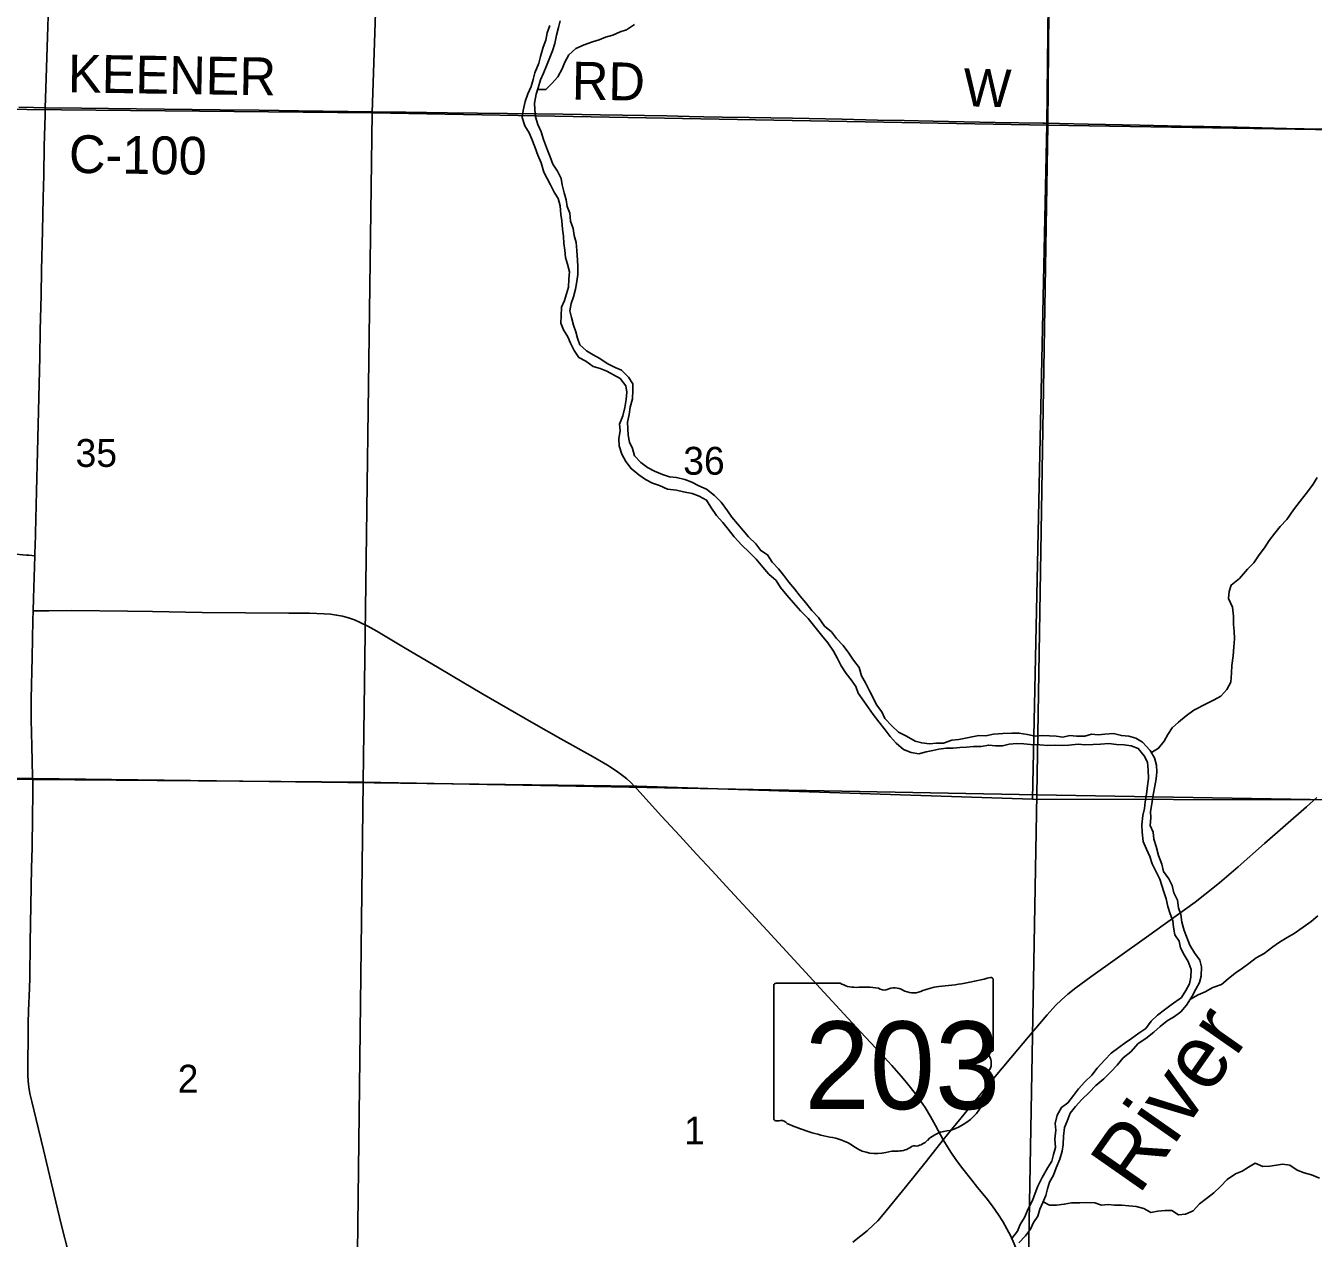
# Model space of a CAD drawing. Extents: x 1584893 to 1934202, y 663575 to 1091909.
# Drawn here: x 1768902 to 1779115, y 928532 to 938155 of the extents above; entities that cross this region are included whole.
import ezdxf

# ---------------------------------------------------------------- set-up
doc = ezdxf.new("R2010")
doc.units = 0
for name, color, linetype in [('GM_X_County_Road', 7, 'Continuous'), ('GM_X_County_Road_Text', 7, 'Continuous'), ('GM_X_Major_River', 7, 'Continuous'), ('GM_X_Major_River_Text', 7, 'Continuous'), ('GM_X_Minor_River', 7, 'Continuous'), ('GM_X_Section', 7, 'Continuous'), ('GM_X_Section_Text', 7, 'Continuous'), ('GM_X_State_Location', 7, 'Continuous'), ('GM_X_State_Route', 7, 'Continuous'), ('GM_X_State_Shield', 7, 'Continuous'), ('GM_X_Township', 7, 'Continuous'), ('GM_X_Township_Road', 7, 'Continuous')]:
    doc.layers.add(name, color=color, linetype=linetype)

msp = doc.modelspace()

# ---------------------------------------------------------------- linework, layer by layer
at = {"layer": 'GM_X_County_Road'}
for points in [[(1769057, 937505), (1769344, 937501), (1769557, 937499), (1770443, 937487), (1770754, 937484), (1771066, 937480), (1771656, 937473), (1771918, 937469), (1772246, 937465), (1772722, 937459), (1772952, 937456), (1773165, 937453), (1773460, 937449), (1773985, 937439), (1774165, 937436), (1774280, 937433), (1774427, 937431), (1774640, 937427), (1774985, 937421), (1775378, 937413), (1775657, 937407), (1775870, 937403), (1776099, 937397), (1776591, 937388), (1776969, 937382), (1776987, 937381)], [(1776987, 937381), (1777329, 937374), (1777739, 937366), (1778067, 937359), (1778247, 937356), (1778510, 937350), (1778903, 937341), (1779182, 937335), (1779444, 937330), (1779756, 937320), (1780002, 937316), (1780280, 937313), (1780510, 937309), (1780854, 937304), (1781346, 937297), (1781986, 937289), (1782658, 937284), (1782769, 937284)], [(1768794, 933963), (1768908, 933954), (1768925, 933953), (1768974, 933948)], [(1768956, 932198), (1768950, 932437), (1768945, 932650), (1768946, 932814), (1768953, 933142), (1768958, 933437), (1768961, 933512)], [(1769243, 928406), (1769184, 928645), (1769141, 928820), (1769043, 929235), (1768985, 929475), (1768949, 929618), (1768935, 929682), (1768926, 929731), (1768921, 929780), (1768918, 929829), (1768918, 929928), (1768920, 930125), (1768921, 930240), (1768923, 930338), (1768931, 930518), (1768933, 930600), (1768937, 930879), (1768948, 931469), (1768952, 931633), (1768956, 931879), (1768958, 932059), (1768957, 932174), (1768956, 932198)]]:
    msp.add_lwpolyline(points, dxfattribs=at)
at = {"layer": 'GM_X_Major_River'}
for points in [[(1773121, 937001), (1773084, 937056), (1773061, 937114), (1773040, 937169), (1773009, 937253), (1772990, 937314), (1772965, 937372), (1772946, 937433), (1772941, 937491), (1772938, 937541), (1772951, 937611), (1772966, 937663), (1772985, 937726), (1773010, 937778), (1773033, 937836), (1773060, 937903), (1773081, 937955), (1773098, 938015), (1773113, 938080), (1773128, 938142), (1773142, 938194)], [(1773060, 938157), (1773039, 938100), (1773026, 938042), (1773007, 937984), (1772986, 937912), (1772971, 937859), (1772940, 937781), (1772927, 937729), (1772910, 937672), (1772885, 937616), (1772864, 937554), (1772847, 937482)], [(1772847, 937482), (1772840, 937426), (1772861, 937362), (1772894, 937305), (1772917, 937255), (1772940, 937195), (1772963, 937128), (1772990, 937068), (1773011, 936993), (1773038, 936943), (1773063, 936892), (1773094, 936834), (1773125, 936783), (1773140, 936727), (1773145, 936656), (1773154, 936606), (1773159, 936542), (1773168, 936484), (1773171, 936428), (1773178, 936374), (1773183, 936315), (1773199, 936263), (1773216, 936201), (1773209, 936143), (1773208, 936081), (1773191, 936027), (1773176, 935975), (1773151, 935922), (1773148, 935852), (1773145, 935794), (1773168, 935741), (1773201, 935687), (1773222, 935636), (1773253, 935578), (1773290, 935523), (1773344, 935492), (1773403, 935451), (1773458, 935434), (1773510, 935413), (1773565, 935386), (1773617, 935355), (1773662, 935298), (1773669, 935248), (1773664, 935190), (1773655, 935126), (1773638, 935058), (1773611, 934993), (1773616, 934943), (1773607, 934877), (1773610, 934821), (1773629, 934754), (1773662, 934696), (1773703, 934641), (1773766, 934590), (1773817, 934553), (1773873, 934526), (1773928, 934507), (1773992, 934476), (1774063, 934470), (1774119, 934455), (1774187, 934442), (1774244, 934421), (1774302, 934390), (1774335, 934334), (1774382, 934269), (1774432, 934212), (1774474, 934161), (1774522, 934098), (1774583, 934033), (1774640, 933976), (1774695, 933921), (1774748, 933858), (1774797, 933803), (1774854, 933752), (1774889, 933698), (1774938, 933635), (1774993, 933574), (1775048, 933511), (1775107, 933452), (1775150, 933399), (1775214, 933318), (1775263, 933257), (1775308, 933192), (1775341, 933133), (1775370, 933075), (1775409, 933014), (1775450, 932963), (1775485, 932910), (1775506, 932858), (1775551, 932795), (1775586, 932743), (1775623, 932688), (1775670, 932631), (1775719, 932568), (1775758, 932515), (1775807, 932461), (1775864, 932412), (1775924, 932386), (1775987, 932377), (1776045, 932392), (1776096, 932402)], [(1776723, 932541), (1776653, 932538), (1776579, 932533), (1776517, 932520), (1776461, 932521), (1776409, 932512), (1776303, 932490), (1776247, 932485), (1776182, 932462), (1776126, 932461), (1776070, 932456), (1776009, 932463), (1775957, 932478), (1775888, 932517), (1775826, 932548), (1775773, 932599), (1775716, 932658), (1775693, 932711), (1775650, 932766), (1775625, 932820), (1775594, 932877), (1775563, 932941), (1775530, 932996), (1775512, 933062), (1775469, 933121), (1775430, 933176), (1775387, 933236), (1775332, 933292), (1775293, 933344), (1775237, 933391), (1775191, 933458), (1775138, 933515), (1775091, 933574), (1775046, 933629), (1775001, 933686), (1774956, 933738), (1774915, 933793), (1774872, 933846), (1774823, 933899), (1774786, 933956), (1774732, 933990), (1774693, 934043), (1774634, 934098), (1774593, 934149), (1774503, 934255), (1774468, 934305), (1774419, 934374), (1774366, 934427), (1774301, 934478), (1774240, 934503), (1774186, 934532), (1774129, 934553), (1774063, 934571), (1774009, 934576), (1773952, 934595), (1773890, 934620), (1773835, 934649), (1773780, 934690), (1773731, 934742), (1773716, 934799), (1773692, 934851), (1773681, 934905), (1773678, 934956), (1773675, 935008), (1773688, 935070), (1773695, 935129), (1773714, 935195), (1773717, 935263), (1773718, 935313), (1773683, 935366), (1773628, 935421), (1773576, 935444), (1773515, 935475), (1773456, 935514), (1773404, 935543), (1773349, 935574), (1773296, 935623), (1773279, 935675), (1773264, 935725), (1773246, 935778), (1773232, 935840), (1773218, 935892), (1773227, 935952), (1773246, 936004), (1773263, 936064), (1773274, 936126), (1773281, 936182), (1773282, 936244), (1773279, 936296), (1773272, 936372), (1773267, 936434), (1773252, 936490), (1773243, 936545), (1773224, 936603), (1773217, 936667), (1773196, 936722), (1773189, 936774), (1773174, 936828), (1773157, 936892), (1773150, 936943), (1773121, 937001)], [(1776096, 932402), (1776146, 932413), (1776202, 932422), (1776258, 932423), (1776311, 932426), (1776365, 932429), (1776421, 932434), (1776481, 932435), (1776541, 932446), (1776593, 932441), (1776649, 932440), (1776703, 932453), (1776763, 932460), (1776819, 932457), (1776871, 932450), (1776945, 932449), (1777006, 932442), (1777068, 932445), (1777124, 932442), (1777176, 932445), (1777250, 932454), (1777302, 932449), (1777368, 932450), (1777428, 932453), (1777494, 932458), (1777555, 932450), (1777615, 932449), (1777671, 932440), (1777727, 932418), (1777774, 932361), (1777799, 932310), (1777806, 932248), (1777807, 932180), (1777800, 932124), (1777791, 932056), (1777782, 931996), (1777775, 931944), (1777764, 931888), (1777755, 931812), (1777758, 931756), (1777766, 931680), (1777791, 931620), (1777818, 931561), (1777837, 931505), (1777872, 931434), (1777899, 931382), (1777929, 931281), (1777949, 931225), (1777962, 931166), (1777981, 931108), (1778002, 931052), (1778007, 931001), (1778018, 930941), (1778051, 930891), (1778062, 930836), (1778091, 930782), (1778122, 930729), (1778145, 930665), (1778144, 930605), (1778133, 930551), (1778104, 930499), (1778069, 930442), (1777987, 930385), (1777934, 930346), (1777879, 930303), (1777829, 930254), (1777786, 930198), (1777731, 930159), (1777673, 930118), (1777622, 930083), (1777572, 930046), (1777513, 930001), (1777462, 929948), (1777401, 929881), (1777359, 929827), (1777304, 929774), (1777253, 929717), (1777212, 929666), (1777169, 929606), (1777117, 929571), (1777084, 929508), (1777067, 929444), (1777074, 929390), (1777065, 929318), (1777070, 929252), (1777053, 929196), (1777040, 929144), (1777009, 929093), (1776964, 929015), (1776929, 928946), (1776908, 928890), (1776887, 928831), (1776854, 928765), (1776825, 928696), (1776790, 928640), (1776769, 928588), (1776722, 928527)], [(1776780, 928496), (1776831, 928551), (1776871, 928603), (1776896, 928656), (1776929, 928708), (1776946, 928762), (1776969, 928815), (1776994, 928871), (1777006, 928925), (1777023, 928978), (1777054, 929034), (1777075, 929092), (1777104, 929159), (1777123, 929223), (1777132, 929277), (1777133, 929343), (1777142, 929411), (1777163, 929462), (1777186, 929524), (1777229, 929577), (1777280, 929633), (1777336, 929688), (1777391, 929745), (1777454, 929798), (1777511, 929855), (1777558, 929906), (1777608, 929963), (1777667, 930012), (1777726, 930077), (1777787, 930118), (1777849, 930167), (1777900, 930212), (1777957, 930258), (1778013, 930293), (1778064, 930328), (1778108, 930381), (1778155, 930454), (1778184, 930510), (1778213, 930561), (1778226, 930613), (1778227, 930685), (1778214, 930738), (1778173, 930798), (1778136, 930857), (1778090, 930974), (1778071, 931040), (1778064, 931102), (1778047, 931155), (1778038, 931215), (1778009, 931274), (1777996, 931332), (1777969, 931384), (1777928, 931443), (1777913, 931501), (1777886, 931570), (1777868, 931642), (1777851, 931699), (1777845, 931755), (1777820, 931807), (1777827, 931869), (1777824, 931919), (1777833, 931981), (1777844, 932051), (1777857, 932119), (1777868, 932179), (1777875, 932233), (1777870, 932287), (1777855, 932345), (1777822, 932404), (1777759, 932469), (1777708, 932500), (1777652, 932517), (1777593, 932522), (1777529, 932537), (1777461, 932532), (1777409, 932527), (1777357, 932534), (1777303, 932517), (1777237, 932516), (1777183, 932521), (1777127, 932510), (1777076, 932517), (1777022, 932520), (1776970, 932521), (1776908, 932518), (1776848, 932529), (1776780, 932542), (1776723, 932541)]]:
    msp.add_lwpolyline(points, dxfattribs=at)
at = {"layer": 'GM_X_Minor_River'}
for points in [[(1772962, 937648), (1773028, 937649), (1773078, 937699), (1773123, 937750), (1773158, 937813), (1773177, 937867), (1773210, 937925), (1773265, 937976), (1773331, 938005), (1773397, 938027), (1773449, 938043), (1773500, 938064), (1773560, 938081), (1773618, 938108), (1773668, 938123), (1773731, 938164)], [(1777832, 932386), (1777888, 932421), (1777931, 932478), (1777962, 932530), (1777995, 932583), (1778045, 932628), (1778106, 932679), (1778167, 932722), (1778271, 932777), (1778330, 932806), (1778382, 932835), (1778429, 932888), (1778462, 932945), (1778467, 933019), (1778468, 933077), (1778479, 933155), (1778486, 933225), (1778489, 933289), (1778488, 933349), (1778483, 933403), (1778482, 933468), (1778474, 933540), (1778443, 933610), (1778448, 933664), (1778463, 933716), (1778529, 933767), (1778594, 933842), (1778643, 933893), (1778686, 933955), (1778729, 934012), (1778764, 934069), (1778811, 934129), (1778853, 934180), (1778904, 934237), (1778957, 934314), (1779010, 934383), (1779070, 934456), (1779114, 934516), (1779147, 934571)], [(1778140, 930430), (1778203, 930464), (1778258, 930489), (1778318, 930522), (1778388, 930546), (1778439, 930590), (1778496, 930637), (1778554, 930676), (1778605, 930713), (1778663, 930758), (1778726, 930793), (1778793, 930844), (1778847, 930881), (1778908, 930920), (1778964, 930951), (1779035, 931002), (1779099, 931045), (1779152, 931090)], [(1776971, 928820), (1777022, 928794), (1777078, 928795), (1777140, 928802), (1777198, 928813), (1777262, 928812), (1777320, 928817), (1777382, 928814), (1777435, 928795), (1777487, 928800), (1777539, 928795), (1777595, 928794), (1777651, 928789), (1777709, 928784), (1777770, 928767), (1777826, 928736), (1777882, 928748), (1777940, 928753), (1777994, 928752), (1778045, 928719), (1778101, 928722), (1778161, 928749), (1778212, 928804), (1778269, 928847), (1778325, 928892), (1778378, 928943), (1778433, 928998), (1778497, 929043), (1778550, 929064), (1778600, 929095), (1778653, 929129), (1778716, 929102), (1778770, 929105), (1778822, 929112), (1778872, 929119), (1778930, 929112), (1778987, 929073), (1779043, 929052), (1779100, 929035), (1779164, 929008)]]:
    msp.add_lwpolyline(points, dxfattribs=at)
at = {"layer": 'GM_X_Section'}
for points in [[(1766481, 942794), (1771824, 942715), (1771650, 937464), (1766444, 937515)], [(1771824, 942715), (1777056, 942654), (1777053, 942532), (1777008, 937367), (1771650, 937464)], [(1777053, 942532), (1782632, 942486), (1782564, 937275), (1777008, 937367)], [(1766444, 937515), (1771650, 937464), (1771578, 932153), (1766347, 932193)], [(1771650, 937464), (1777008, 937367), (1776922, 932051), (1771578, 932153)], [(1777008, 937367), (1782564, 937275), (1782498, 931955), (1776922, 932051)], [(1771578, 932153), (1776922, 932051), (1776828, 926749), (1771516, 926881)], [(1776922, 932051), (1782498, 931955), (1782334, 929328), (1782292, 926687), (1776828, 926749)]]:
    msp.add_lwpolyline(points, close=True, dxfattribs=at)
msp.add_lwpolyline([(1766347, 932193), (1771578, 932153), (1771516, 926881), (1769000, 926898), (1768992, 926950), (1768981, 927064), (1768992, 927168), (1768988, 927254), (1768985, 927570), (1768973, 927661), (1768942, 927739), (1768937, 927839), (1768925, 927889), (1768903, 927939), (1768838, 928034)], dxfattribs=at)
at = {"layer": 'GM_X_State_Route'}
for points in [[(1768975, 933985), (1768976, 934018), (1768987, 934461), (1768996, 934773), (1769013, 935527), (1769017, 935740), (1769024, 936018), (1769028, 936215), (1769034, 936527), (1769041, 936789), (1769045, 936969), (1769049, 937199), (1769056, 937445), (1769057, 937505), (1769060, 937658), (1769077, 938149), (1769095, 938707)], [(1776180, 929312), (1776119, 929428), (1776078, 929499), (1776035, 929569), (1775999, 929624), (1775960, 929678), (1775900, 929755), (1775876, 929785), (1775847, 929818), (1775771, 929904), (1775682, 930001), (1775525, 930168), (1775391, 930313), (1775236, 930482), (1775058, 930675), (1774691, 931074), (1774458, 931327), (1774346, 931447), (1774223, 931580), (1774090, 931725), (1773945, 931882), (1773748, 932100), (1773736, 932113), (1773702, 932149), (1773671, 932178), (1773647, 932198), (1773626, 932213), (1773586, 932242), (1773517, 932286), (1773403, 932353), (1773146, 932497), (1772931, 932618), (1772519, 932856), (1772364, 932948), (1772180, 933056), (1771897, 933223), (1771686, 933349), (1771614, 933389), (1771555, 933419), (1771510, 933439), (1771463, 933455), (1771415, 933468), (1771367, 933478), (1771318, 933485), (1771268, 933489), (1771153, 933492), (1770989, 933493), (1770300, 933499), (1769906, 933506), (1769709, 933508), (1769266, 933513), (1769085, 933512), (1768961, 933512), (1768962, 933609), (1768974, 933948), (1768975, 933985)], [(1775463, 928500), (1775527, 928550), (1775577, 928592), (1775625, 928636), (1775660, 928671), (1775703, 928720), (1775879, 928937), (1776043, 929141), (1776180, 929312), (1776249, 929397), (1776592, 929815), (1776771, 930030), (1776898, 930181), (1777005, 930305), (1777071, 930378), (1777118, 930424), (1777167, 930468), (1777232, 930519), (1777351, 930606), (1777791, 930922), (1778178, 931199), (1778256, 931259), (1778370, 931352), (1778520, 931480), (1778729, 931664), (1779061, 931957), (1779144, 932030)], [(1776452, 928936), (1776406, 928992), (1776335, 929082), (1776286, 929148), (1776240, 929215), (1776206, 929271), (1776180, 929312)], [(1776830, 927705), (1776834, 927825), (1776836, 927972), (1776833, 928071), (1776829, 928120), (1776822, 928186), (1776811, 928251), (1776797, 928315), (1776780, 928379), (1776765, 928426), (1776742, 928488), (1776716, 928548), (1776685, 928607), (1776653, 928664), (1776617, 928719), (1776570, 928787), (1776520, 928852), (1776452, 928936)]]:
    msp.add_lwpolyline(points, dxfattribs=at)
at = {"layer": 'GM_X_State_Shield'}
for p, q in [((1774836, 930539), (1774836, 929483)), ((1775363, 930557), (1774853, 930557)), ((1776576, 930031), (1776576, 930584)), ((1776576, 930031), (1776576, 930031))]:
    msp.add_line(p, q, dxfattribs=at)
for centre, major_axis, start_param, end_param in [((1774856, 930541), (20.2, 0), 1.712693, 3.28349), ((1775484, 930680), (196, 0), 4.042523, 4.731795), ((1775549, 929964), (702, 0), 1.404758, 1.657858), ((1775709, 930547), (56.4, 0), 3.836095, 5.185415), ((1775791, 930425), (117, 0), 0.950623, 2.079405), ((1776192, 930235), (371, 0), 1.699011, 2.107814), ((1775956, 931998), (1845, 0), 4.814394, 5.042369), ((1776557, 930586), (19.4, 0), 6.141152, 7.989035), ((1775943, 930592), (141, 0), 4.081561, 5.145723), ((1776572, 929990), (30, 0), 1.883978, 3.671073), ((1776556, 930029), (20.7, 0), 5.05454, 6.418171), ((1776381, 929920), (180, 0), 5.934695, 6.695948), ((1776646, 929799), (131, 0), 2.387724, 3.262537), ((1776060, 929729), (462, 0), 5.101752, 6.440018), ((1774856, 929480), (20.3, 0), 3.00124, 4.508301), ((1774859, 929588), (155, 0), 4.665946, 4.897461), ((1774891, 929422), (56, 0), 0.519207, 1.627899), ((1775598, 930371), (1333, 0), 4.195997, 4.488961), ((1776255, 929186), (253, 0), 1.647645, 2.488434), ((1775200, 929008), (417, 0), 0.823519, 1.323587), ((1775934, 929380), (149, 0), 4.937069, 5.64225), ((1775651, 929416), (265, 0), 4.026481, 4.996735), ((1775804, 929051), (217, 0), 1.495662, 1.94098), ((1775824, 929337), (141, 0), 4.691044, 5.507374), ((1775951, 929235), (39.7, 0), 1.147584, 2.315152)]:
    msp.add_ellipse(centre, major_axis=major_axis, ratio=0.8, start_param=start_param, end_param=end_param, dxfattribs=at)
at = {"layer": 'GM_X_Township'}
for points in [[(1779121, 932012), (1776888, 932016), (1777001, 937372), (1777059, 942660), (1777144, 947963), (1777203, 950501), (1777226, 952294), (1777326, 958526)], [(1777059, 942660), (1777001, 937372), (1776888, 932016), (1773748, 932120), (1768959, 932180), (1762476, 932287)], [(1762476, 932287), (1768959, 932180), (1773748, 932120), (1776888, 932016), (1779121, 932012)]]:
    msp.add_lwpolyline(points, dxfattribs=at)
at = {"layer": 'GM_X_Township_Road'}
msp.add_lwpolyline([(1768847, 937508), (1768963, 937506), (1769057, 937505)], dxfattribs=at)

# ---------------------------------------------------------------- texts
at = {"layer": 'GM_X_County_Road_Text'}
for s, rotation, p in [('KEENER', 359.1326, (1769235, 937627)), ('RD', 359.0911, (1773232, 937570)), ('W', 358.5363, (1776337, 937517)), ('C-100', 359.1725, (1769243, 936988))]:
    msp.add_text(s, height=300, rotation=rotation, dxfattribs=at).set_placement(p)
at = {"layer": 'GM_X_Major_River_Text'}
msp.add_text('River', height=500.1, rotation=55.0228, dxfattribs=at).set_placement((1777730, 928867))
at = {"layer": 'GM_X_Section_Text'}
for s, p in [('35', (1769297, 934654)), ('36', (1774117, 934592)), ('2', (1770107, 929688)), ('1', (1774124, 929277))]:
    msp.add_text(s, height=221, rotation=0, dxfattribs=at).set_placement(p)
at = {"layer": 'GM_X_State_Location'}
for s in ['s', 'r']:
    msp.add_text(s, height=1, dxfattribs=at).set_placement((1775687, 929941))
msp.add_text('203', height=1, rotation=0, dxfattribs=at).set_placement((1775334, 929868))
at = {"layer": 'GM_X_State_Shield'}
msp.add_text('203', height=696.1, dxfattribs=at).set_placement((1775079, 929557))

doc.saveas('drawing.dxf')
